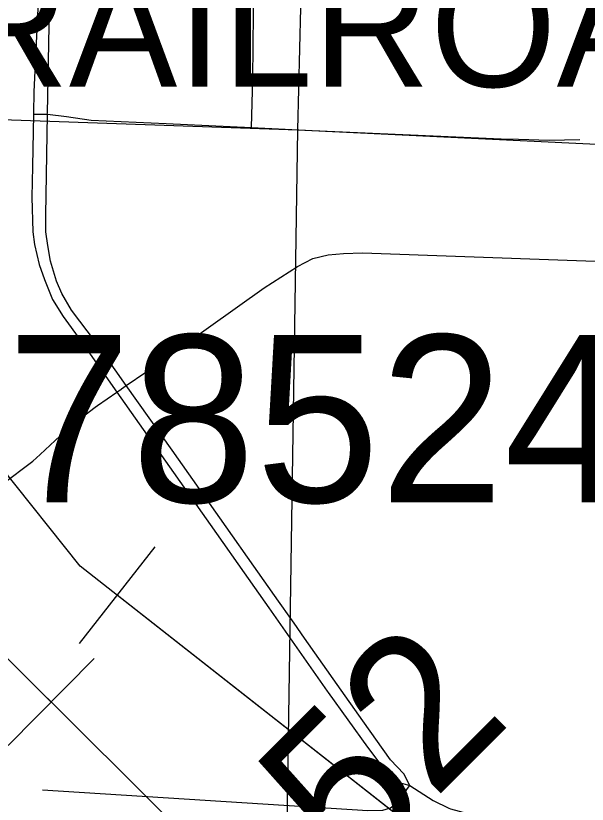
# Model space of a CAD drawing. Extents: x -132.8 to -73.3, y -60 to -26.
# Drawn here: x -125.07 to -124.694, y -50.651 to -50.132 of the extents above; entities that cross this region are included whole.
import ezdxf

# ---------------------------------------------------------------- set-up
doc = ezdxf.new("R2010")
doc.units = 0
for name, color, linetype in [('tdCoCityStreetMajor', 7, 'Continuous'), ('tdCoCityStreetMinor', 7, 'Continuous'), ('tdCoPipe', 7, 'Continuous'), ('tdCoRROwnerTxt', 7, 'Continuous'), ('tdCoSectLine', 7, 'Continuous'), ('tdCoStrucPriMaintName', 7, 'Continuous'), ('tdStHwyIntRefPost1', 7, 'Continuous')]:
    doc.layers.add(name, color=color, linetype=linetype)

msp = doc.modelspace()

# ---------------------------------------------------------------- linework, layer by layer
at = {"layer": 'tdCoCityStreetMajor'}
msp.add_line((-124.81209, -50.64036), (-124.81065, -50.63822), dxfattribs=at)
for points in [[(-125.04914, -50.19609), (-125.04744, -50.10396), (-125.04626, -50.06931), (-125.04751, -50.06185)], [(-125.05454, -50.10869), (-125.05809, -50.18204), (-125.05841, -50.19591), (-125.05843, -50.19658), (-125.0591, -50.23106), (-125.05944, -50.25134), (-125.05877, -50.27399), (-125.05758, -50.28244), (-125.05471, -50.29546), (-125.05116, -50.30543), (-125.04575, -50.31861), (-125.03882, -50.32977), (-125.02716, -50.34582), (-125.00352, -50.37952), (-125.00351, -50.37953), (-124.94197, -50.4665), (-124.93776, -50.47251), (-124.91957, -50.49842), (-124.90338, -50.52149), (-124.88652, -50.54551), (-124.8649, -50.57632), (-124.86439, -50.57704), (-124.83853, -50.61304), (-124.82772, -50.62724), (-124.81977, -50.63569), (-124.81065, -50.63822)], [(-124.81065, -50.63822), (-124.81453, -50.63062), (-124.82332, -50.62132), (-124.84158, -50.5958), (-124.85845, -50.57179), (-124.87986, -50.54131), (-124.8867, -50.53157), (-124.88889, -50.52847), (-124.89698, -50.51699), (-124.89698, -50.51699), (-124.91322, -50.49395), (-124.93146, -50.46807), (-124.96699, -50.41766), (-124.99723, -50.37518), (-124.99726, -50.37513), (-125.01752, -50.34633), (-125.03341, -50.32554), (-125.03967, -50.31472), (-125.04322, -50.30661), (-125.0471, -50.29343), (-125.04896, -50.28312), (-125.05031, -50.27399), (-125.05031, -50.26317), (-125.04915, -50.19674)], [(-124.81065, -50.63822), (-124.79515, -50.64818), (-124.78487, -50.6531), (-124.78384, -50.6536), (-124.76904, -50.65769), (-124.75304, -50.65973), (-124.7185, -50.66154), (-124.65337, -50.66479), (-124.54813, -50.67104), (-124.45891, -50.67598), (-124.36561, -50.68127), (-124.28295, -50.68524), (-124.18296, -50.69102), (-124.07817, -50.69703), (-124.01897, -50.70004), (-124.00321, -50.70257), (-123.99084, -50.70644), (-123.98744, -50.7075), (-123.97662, -50.71255), (-123.9463, -50.72892), (-123.9262, -50.74143), (-123.91237, -50.75262), (-123.89428, -50.77269)]]:
    msp.add_lwpolyline(points, dxfattribs=at)
at = {"layer": 'tdCoCityStreetMinor'}
for points in [[(-124.91488, -50.20544), (-124.91384, -50.17335), (-124.91275, -50.06562)], [(-125.05843, -50.19658), (-125.04915, -50.19674), (-125.03665, -50.19826), (-125.02037, -50.20048), (-124.97105, -50.2027), (-124.91488, -50.20544)], [(-124.91488, -50.20544), (-124.87487, -50.20738), (-124.75034, -50.21281), (-124.73894, -50.21317), (-124.71877, -50.2138), (-124.69855, -50.2133)], [(-125.07914, -50.44036), (-125.05867, -50.42482), (-125.05396, -50.42044), (-125.03426, -50.40214), (-125.03372, -50.40171), (-125.03288, -50.40107), (-125.01774, -50.38931), (-125.01624, -50.38828), (-125.00352, -50.37952), (-125.00214, -50.37857), (-125.00057, -50.37748), (-125.00045, -50.3774), (-124.99723, -50.37518), (-124.98445, -50.36638), (-124.97972, -50.36301), (-124.90652, -50.31089), (-124.88457, -50.29683), (-124.87446, -50.29166), (-124.86435, -50.28919), (-124.85424, -50.2882), (-124.84166, -50.28796), (-124.5662, -50.29782)], [(-125.05248, -50.64114), (-124.83818, -50.6547), (-124.82832, -50.65445), (-124.82338, -50.65297), (-124.81796, -50.64903), (-124.81209, -50.64036)]]:
    msp.add_lwpolyline(points, dxfattribs=at)
at = {"layer": 'tdCoPipe'}
for p, q in [((-124.97846, -50.48132), (-125.02824, -50.5448)), ((-125.01835, -50.55481), (-125.07506, -50.61198))]:
    msp.add_line(p, q, dxfattribs=at)
for points in [[(-120.61806, -56.76184), (-120.51445, -55.55397), (-120.47938, -54.46793), (-120.46129, -53.94778), (-120.48621, -53.68107), (-120.63143, -53.41199), (-120.92646, -53.11014), (-121.6016, -52.44716), (-122.18422, -51.8754), (-122.8311, -51.72155), (-122.92518, -51.60843), (-123.07575, -51.61539), (-123.31203, -51.59481), (-123.55845, -51.16678), (-124.03386, -51.16929), (-124.73918, -50.72024), (-125.02763, -50.49401), (-125.29, -50.16499), (-125.83101, -49.41527)], [(-121.21573, -52.82232), (-121.68772, -52.7514), (-122.34953, -52.53964), (-122.86529, -52.34666), (-123.37271, -52.03464), (-123.83895, -51.66782), (-124.34957, -51.21071), (-124.84078, -50.78776), (-125.10644, -50.52423), (-125.44118, -50.10041), (-125.63639, -49.82438), (-125.73894, -49.63164), (-125.77869, -49.50967)], [(-125.04675, -50.58344), (-125.10644, -50.52423), (-125.2411, -50.35373)], [(-124.76623, -50.69903), (-125.00335, -50.51306)]]:
    msp.add_lwpolyline(points, dxfattribs=at)
at = {"layer": 'tdCoSectLine'}
for points in [[(-124.8843, -50.20694), (-124.85997, -49.21679)], [(-125.75791, -50.17638), (-124.8843, -50.20694)], [(-124.89908, -51.14274), (-124.89851, -51.13524), (-124.8843, -50.20694)], [(-124.8843, -50.20694), (-123.88665, -50.25485)]]:
    msp.add_lwpolyline(points, dxfattribs=at)

# ---------------------------------------------------------------- texts
at = {"layer": 'tdCoRROwnerTxt'}
msp.add_text('RAILROAD', height=0.08, dxfattribs=at).set_placement((-125.11227, -50.17865))
at = {"layer": 'tdCoStrucPriMaintName'}
msp.add_text('78524R029', height=0.11, dxfattribs=at).set_placement((-125.07583, -50.45197))
msp.add_text('78524R029', height=0.11, dxfattribs=at).set_placement((-125.07583, -50.45197))
msp.add_text('78524R029', height=0.11, dxfattribs=at).set_placement((-125.07583, -50.45197))
at = {"layer": 'tdStHwyIntRefPost1'}
msp.add_text('‒‒52', height=0.1, rotation=45, dxfattribs=at).set_placement((-124.95262, -50.806))

doc.saveas('drawing.dxf')
